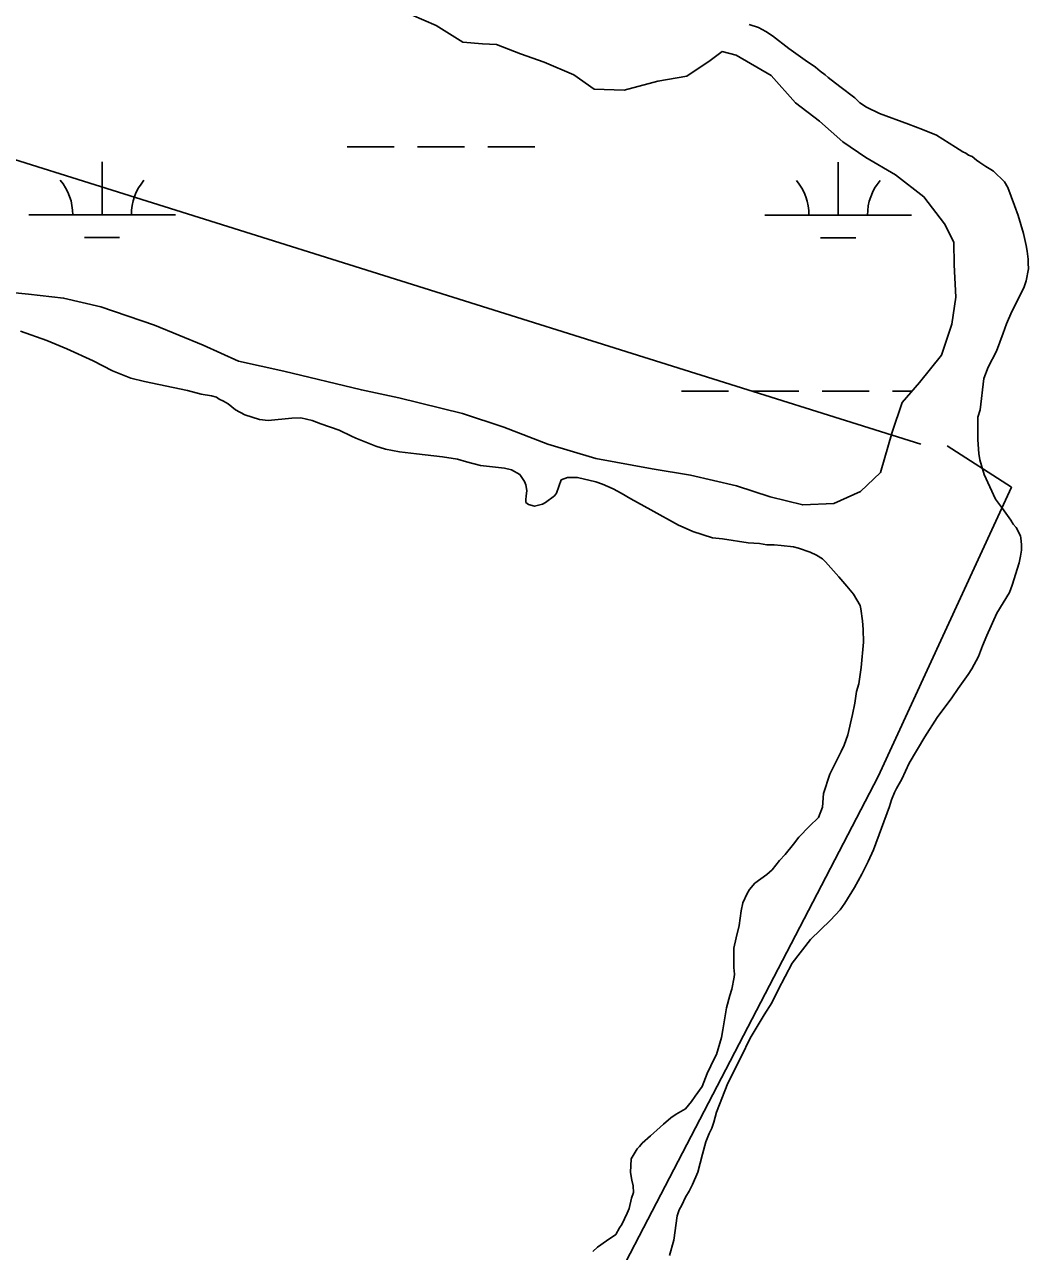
# Model space of a CAD drawing. Extents: x 3245246 to 3283090, y 806824 to 832173.
# Drawn here: x 3263911 to 3264595, y 816493 to 817329 of the extents above; entities that cross this region are included whole.
import ezdxf

# ---------------------------------------------------------------- set-up
doc = ezdxf.new("R2010")
doc.units = 0
for name, color, linetype in [('V-SITE-VEGE', 7, 'Continuous'), ('V-TOPO-SHOR', 7, 'Continuous'), ('V-WETL-SWMP', 7, 'Continuous')]:
    doc.layers.add(name, color=color, linetype=linetype)

msp = doc.modelspace()

# ---------------------------------------------------------------- linework, layer by layer
at = {"layer": 'V-SITE-VEGE'}
for p, q in [((3264404.51, 817329.44), (3264410.89, 817327.46)), ((3264410.89, 817327.46), (3264416.05, 817324.65)), ((3264416.05, 817324.65), (3264420.6, 817321.63)), ((3264420.6, 817321.63), (3264431.56, 817313.14)), ((3264431.56, 817313.14), (3264442.72, 817305.26)), ((3264442.72, 817305.26), (3264449.95, 817300.43)), ((3264449.95, 817300.43), (3264453.06, 817297.59)), ((3264453.06, 817297.59), (3264456.37, 817295.17)), ((3264456.37, 817295.17), (3264458.44, 817293.34)), ((3264458.44, 817293.34), (3264466.5, 817287.28)), ((3264466.5, 817287.28), (3264476.64, 817279.4)), ((3264476.64, 817279.4), (3264480.17, 817276.16)), ((3264480.17, 817276.16), (3264484.71, 817273.13)), ((3264484.71, 817273.13), (3264493.58, 817268.72)), ((3264493.58, 817268.72), (3264513.34, 817261.56)), ((3264513.34, 817261.56), (3264522.82, 817257.97)), ((3264522.82, 817257.97), (3264532.29, 817253.98)), ((3264532.29, 817253.98), (3264545.3, 817245.93)), ((3264545.3, 817245.93), (3264550.26, 817242.7)), ((3264550.26, 817242.7), (3264552.32, 817241.7)), ((3264552.32, 817241.7), (3264554.18, 817240.49)), ((3264554.18, 817240.49), (3264556.65, 817239.49)), ((3264556.65, 817239.49), (3264559.55, 817237.06)), ((3264559.55, 817237.06), (3264561.83, 817235.45)), ((3264561.83, 817235.45), (3264565.96, 817232.62)), ((3264565.96, 817232.62), (3264569.47, 817230.61)), ((3264569.47, 817230.61), (3264571.12, 817229.4)), ((3264571.12, 817229.4), (3264578.79, 817222.31)), ((3264578.79, 817222.31), (3264580.88, 817218.43)), ((3264580.88, 817218.43), (3264585.53, 817206.18)), ((3264585.53, 817206.18), (3264588.07, 817199.24)), ((3264588.07, 817199.24), (3264591.69, 817186.98)), ((3264591.69, 817186.98), (3264593.43, 817178.8)), ((3264593.43, 817178.8), (3264594.08, 817174.91)), ((3264594.08, 817174.91), (3264594.76, 817169.58)), ((3264595.04, 817162.82), (3264593.49, 817154.81)), ((3264594.76, 817169.58), (3264594.79, 817166.71)), ((3264594.79, 817166.71), (3264595.04, 817162.82)), ((3264593.49, 817154.81), (3264592.9, 817152.75)), ((3264590.1, 817146.36), (3264583.68, 817133.78)), ((3264592.1, 817150.69), (3264590.1, 817146.36)), ((3264592.9, 817152.75), (3264592.1, 817150.69)), ((3264583.68, 817133.78), (3264580.08, 817125.33)), ((3263925.86, 817114.09), (3263907.75, 817120.45)), ((3264580.08, 817125.33), (3264577.69, 817119.15)), ((3263939.46, 817108.3), (3263925.86, 817114.09)), ((3264577.69, 817119.15), (3264573.32, 817106.8)), ((3263957.39, 817100.09), (3263939.46, 817108.3)), ((3264573.32, 817106.8), (3264567.49, 817095.86)), ((3263970.6, 817093.27), (3263957.39, 817100.09)), ((3264567.49, 817095.86), (3264564.51, 817088.04)), ((3263983.16, 817088.48), (3263970.6, 817093.27)), ((3263992.41, 817086.13), (3263983.16, 817088.48)), ((3264564.51, 817088.04), (3264562.08, 817066.69)), ((3264021.8, 817079.9), (3263992.41, 817086.13)), ((3264031.06, 817077.54), (3264021.8, 817079.9)), ((3264038.04, 817076.39), (3264031.06, 817077.54)), ((3264041.54, 817075.4), (3264038.04, 817076.39)), ((3264043.2, 817073.99), (3264041.54, 817075.4)), ((3264046.29, 817072.79), (3264043.2, 817073.99)), ((3264049.38, 817070.77), (3264046.29, 817072.79)), ((3264054.35, 817066.73), (3264049.38, 817070.77)), ((3264060.75, 817063.31), (3264054.35, 817066.73)), ((3264070.83, 817060.15), (3264060.75, 817063.31)), ((3264560.49, 817061.75), (3264560.46, 817046.37)), ((3264562.08, 817066.69), (3264560.49, 817061.75)), ((3264076.79, 817059.6), (3264070.83, 817060.15)), ((3264092.76, 817061.21), (3264076.79, 817059.6)), ((3264098.91, 817061.28), (3264092.76, 817061.21)), ((3264106.72, 817059.52), (3264098.91, 817061.28)), ((3264112.69, 817057.34), (3264106.72, 817059.52)), ((3264125.05, 817052.96), (3264112.69, 817057.34)), ((3264133.5, 817048.75), (3264125.05, 817052.96)), ((3264136.39, 817047.55), (3264133.5, 817048.75)), ((3264150.19, 817041.97), (3264136.39, 817047.55)), ((3264560.46, 817046.37), (3264561.18, 817036.94)), ((3264156.77, 817039.99), (3264150.19, 817041.97)), ((3264166.23, 817038.25), (3264156.77, 817039.99)), ((3264177.72, 817036.74), (3264166.23, 817038.25)), ((3264195.59, 817034.68), (3264177.72, 817036.74)), ((3264561.18, 817036.94), (3264561.85, 817032.64)), ((3264205.86, 817033.16), (3264195.59, 817034.68)), ((3264211.82, 817031.38), (3264205.86, 817033.16)), ((3264221.49, 817028.82), (3264211.82, 817031.38)), ((3264237.71, 817026.95), (3264221.49, 817028.82)), ((3264561.85, 817032.64), (3264564.83, 817022.63)), ((3264242.65, 817025.78), (3264237.71, 817026.95)), ((3264248.22, 817022.77), (3264242.65, 817025.78)), ((3264251.55, 817017.88), (3264248.22, 817022.77)), ((3264280.84, 817020.67), (3264276.35, 817018.98)), ((3264287.61, 817020.74), (3264280.84, 817020.67)), ((3264300.16, 817017.61), (3264287.61, 817020.74)), ((3264564.83, 817022.63), (3264572.6, 817005.9)), ((3264252.4, 817015.64), (3264251.55, 817017.88)), ((3264253.06, 817011.75), (3264252.4, 817015.64)), ((3264252.69, 817007.85), (3264253.06, 817011.75)), ((3264276.35, 817018.98), (3264273.38, 817009.92)), ((3264304.68, 817016.02), (3264300.16, 817017.61)), ((3264311.89, 817013.02), (3264304.68, 817016.02)), ((3264317.46, 817010.01), (3264311.89, 817013.02)), ((3264252.3, 817005.59), (3264252.69, 817007.85)), ((3264252.33, 817003.54), (3264252.3, 817005.59)), ((3264254.19, 817002.33), (3264252.33, 817003.54)), ((3264265.86, 817003.69), (3264263.62, 817002.43)), ((3264271.96, 817008.27), (3264265.86, 817003.69)), ((3264273.38, 817009.92), (3264271.96, 817008.27)), ((3264323.86, 817006.19), (3264317.46, 817010.01)), ((3264337.69, 816998.55), (3264323.86, 817006.19)), ((3264572.6, 817005.9), (3264577.39, 816999.6)), ((3264258.3, 817001.14), (3264254.19, 817002.33)), ((3264263.62, 817002.43), (3264258.3, 817001.14)), ((3264356.47, 816988.1), (3264337.69, 816998.55)), ((3264577.39, 816999.6), (3264583.02, 816991.66)), ((3264359.56, 816986.9), (3264356.47, 816988.1)), ((3264366.15, 816983.9), (3264359.56, 816986.9)), ((3264583.02, 816991.66), (3264584.69, 816988.81)), ((3264584.69, 816988.81), (3264586.56, 816986.58)), ((3264586.56, 816986.58), (3264589.5, 816980.87)), ((3264379.73, 816979.54), (3264366.15, 816983.9)), ((3264386.51, 816978.8), (3264379.73, 816979.54)), ((3264403.97, 816976.12), (3264386.51, 816978.8)), ((3264589.5, 816980.87), (3264590.15, 816977.39)), ((3264411.56, 816975.59), (3264403.97, 816976.12)), ((3264416.7, 816974.83), (3264411.56, 816975.59)), ((3264421.62, 816974.68), (3264416.7, 816974.83)), ((3264426.34, 816974.32), (3264421.62, 816974.68)), ((3264434.96, 816973.39), (3264426.34, 816974.32)), ((3264438.26, 816972.4), (3264434.96, 816973.39)), ((3264446.28, 816969.83), (3264438.26, 816972.4)), ((3264450.61, 816967.62), (3264446.28, 816969.83)), ((3264590.22, 816971.03), (3264589.65, 816966.93)), ((3264590.15, 816977.39), (3264590.39, 816974.52)), ((3264590.39, 816974.52), (3264590.22, 816971.03)), ((3264454.53, 816965.21), (3264450.61, 816967.62)), ((3264456.61, 816963.18), (3264454.53, 816965.21)), ((3264465.75, 816953.03), (3264456.61, 816963.18)), ((3264588.68, 816962.4), (3264583.93, 816947.18)), ((3264589.65, 816966.93), (3264588.68, 816962.4)), ((3264471.15, 816946.53), (3264465.75, 816953.03)), ((3264475.73, 816941.04), (3264471.15, 816946.53)), ((3264583.93, 816947.18), (3264582.14, 816942.23)), ((3264480.32, 816933.3), (3264475.73, 816941.04)), ((3264582.14, 816942.23), (3264573.48, 816928.19)), ((3264480.76, 816931.05), (3264480.32, 816933.3)), ((3264481.88, 816922.86), (3264480.76, 816931.05)), ((3264573.48, 816928.19), (3264566.67, 816912.94)), ((3264482.35, 816917.12), (3264481.88, 816922.86)), ((3264482.65, 816908.31), (3264482.35, 816917.12)), ((3264566.67, 816912.94), (3264563.68, 816905.94)), ((3264481, 816891.07), (3264482.65, 816908.31)), ((3264563.68, 816905.94), (3264560.89, 816898.73)), ((3264560.89, 816898.73), (3264556.47, 816890.27)), ((3264479.48, 816879.98), (3264481, 816891.07)), ((3264553.85, 816886.35), (3264547.19, 816876.84)), ((3264556.47, 816890.27), (3264553.85, 816886.35)), ((3264477.9, 816874.83), (3264479.48, 816879.98)), ((3264476.56, 816866.82), (3264477.9, 816874.83)), ((3264542.75, 816870.43), (3264532.85, 816856.99)), ((3264547.19, 816876.84), (3264542.75, 816870.43)), ((3264475, 816859.01), (3264476.56, 816866.82)), ((3264471.88, 816845.24), (3264475, 816859.01)), ((3264532.85, 816856.99), (3264524.39, 816843.77)), ((3264469.29, 816838.23), (3264471.88, 816845.24)), ((3264467.29, 816833.91), (3264469.29, 816838.23)), ((3264524.39, 816843.77), (3264513.72, 816825.81)), ((3264459.67, 816818.44), (3264467.29, 816833.91)), ((3264513.72, 816825.81), (3264508.72, 816815.09)), ((3264455.31, 816805.27), (3264459.67, 816818.44)), ((3264508.72, 816815.09), (3264505.1, 816808.7)), ((3264454.59, 816795.83), (3264455.31, 816805.27)), ((3264503.69, 816805.81), (3264501.7, 816800.87)), ((3264505.1, 816808.7), (3264503.69, 816805.81)), ((3264452, 816788.83), (3264454.59, 816795.83)), ((3264500.31, 816796.34), (3264489.36, 816766.89)), ((3264501.7, 816800.87), (3264500.31, 816796.34)), ((3264445.71, 816783.01), (3264452, 816788.83)), ((3264438.42, 816775.55), (3264445.71, 816783.01)), ((3264429.11, 816763.76), (3264434.78, 816770.79)), ((3264434.78, 816770.79), (3264438.42, 816775.55)), ((3264425.27, 816759.61), (3264429.11, 816763.76)), ((3264489.36, 816766.89), (3264485.77, 816758.86)), ((3264416.76, 816750.08), (3264420.21, 816753.2)), ((3264420.21, 816753.2), (3264425.27, 816759.61)), ((3264485.77, 816758.86), (3264481.35, 816750.19)), ((3264404.78, 816739.9), (3264408.42, 816744.04)), ((3264408.42, 816744.04), (3264416.76, 816750.08)), ((3264481.35, 816750.19), (3264476.33, 816741.11)), ((3264400.37, 816730.62), (3264403.17, 816737.01)), ((3264403.17, 816737.01), (3264404.78, 816739.9)), ((3264476.33, 816741.11), (3264469.88, 816730.58)), ((3264399.2, 816725.28), (3264400.37, 816730.62)), ((3264469.88, 816730.58), (3264466.66, 816725.83)), ((3264397.88, 816715.22), (3264399.2, 816725.28)), ((3264459.97, 816718.79), (3264446.38, 816705.71)), ((3264466.66, 816725.83), (3264459.97, 816718.79)), ((3264395.72, 816706.79), (3264397.88, 816715.22)), ((3264394.15, 816699.8), (3264395.72, 816706.79)), ((3264446.38, 816705.71), (3264434.05, 816689.58)), ((3264394.1, 816686.67), (3264394.21, 816694.47)), ((3264394.21, 816694.47), (3264394.15, 816699.8)), ((3264394.56, 816682.17), (3264394.1, 816686.67)), ((3264434.05, 816689.58), (3264424.41, 816671.43)), ((3264392.83, 816671.89), (3264394.37, 816680.11)), ((3264394.37, 816680.11), (3264394.56, 816682.17)), ((3264391.44, 816667.57), (3264392.83, 816671.89)), ((3264424.41, 816671.43), (3264420, 816662.56)), ((3264389.07, 816659.14), (3264391.44, 816667.57)), ((3264420, 816662.56), (3264414.76, 816654.3)), ((3264386.78, 816644.14), (3264389.07, 816659.14)), ((3264414.76, 816654.3), (3264405.3, 816638.4)), ((3264385.82, 816638.8), (3264386.78, 816644.14)), ((3264382.46, 816627.28), (3264385.82, 816638.8)), ((3264405.3, 816638.4), (3264399.09, 816625.62)), ((3264381.05, 816624.8), (3264382.46, 816627.28)), ((3264376.04, 816614.29), (3264381.05, 816624.8)), ((3264399.09, 816625.62), (3264390.06, 816607.68)), ((3264372.66, 816605.43), (3264376.04, 816614.29)), ((3264367.81, 816599.02), (3264372.66, 816605.43)), ((3264390.06, 816607.68), (3264382.29, 816587.9)), ((3264361.14, 816590.33), (3264365.39, 816595.3)), ((3264365.39, 816595.3), (3264367.81, 816599.02)), ((3264351.16, 816584.07), (3264354.82, 816586.57)), ((3264354.82, 816586.57), (3264361.14, 816590.33)), ((3264382.29, 816587.9), (3264380.52, 816581.12)), ((3264337.35, 816571.82), (3264343.85, 816577.84)), ((3264343.85, 816577.84), (3264346.29, 816579.71)), ((3264346.29, 816579.71), (3264351.16, 816584.07)), ((3264379.13, 816577), (3264377.32, 816573.49)), ((3264380.52, 816581.12), (3264379.13, 816577)), ((3264331.67, 816566.83), (3264337.35, 816571.82)), ((3264377.32, 816573.49), (3264375.13, 816567.73)), ((3264324.2, 816556.29), (3264328.23, 816562.9)), ((3264328.23, 816562.9), (3264329.85, 816564.56)), ((3264329.85, 816564.56), (3264331.67, 816566.83)), ((3264375.13, 816567.73), (3264372.76, 816559.3)), ((3264323.69, 816546.85), (3264324.2, 816556.29)), ((3264372.76, 816559.3), (3264369.62, 816547.16)), ((3264324.57, 816541.73), (3264323.69, 816546.85)), ((3264369.62, 816547.16), (3264366.02, 816538.71)), ((3264325.43, 816537.85), (3264324.57, 816541.73)), ((3264325.69, 816533.14), (3264325.43, 816537.85)), ((3264366.02, 816538.71), (3264363.61, 816534.18)), ((3264322.73, 816522.23), (3264324.5, 816529.43)), ((3264324.5, 816529.43), (3264325.69, 816533.14)), ((3264361.2, 816530.05), (3264358.8, 816524.69)), ((3264363.61, 816534.18), (3264361.2, 816530.05)), ((3264317.73, 816511.51), (3264321.54, 816519.15)), ((3264321.54, 816519.15), (3264322.73, 816522.23)), ((3264356.99, 816521.39), (3264355.6, 816517.27)), ((3264358.8, 816524.69), (3264356.99, 816521.39)), ((3264316.32, 816509.04), (3264317.73, 816511.51)), ((3264355.6, 816517.27), (3264353.33, 816500.64)), ((3264307.4, 816500.32), (3264313.7, 816504.7)), ((3264313.7, 816504.7), (3264316.32, 816509.04)), ((3264298.05, 816493.04), (3264301.29, 816495.95)), ((3264301.29, 816495.95), (3264307.4, 816500.32)), ((3264353.33, 816500.64), (3264350.37, 816490.35))]:
    msp.add_line(p, q, dxfattribs=at)
at = {"layer": 'V-TOPO-SHOR'}
for points in [[(3264521.67, 817043.38), (3262828.44, 817575.4), (3263027.99, 818305.83), (3263044.63, 818388.83)], [(3264160.49, 816178.37), (3264492.59, 816816.81), (3264583.45, 817013.98), (3264539.64, 817042.17)]]:
    msp.add_lwpolyline(points, dxfattribs=at)
at = {"layer": 'V-WETL-SWMP'}
for p, q in [((3264130.52, 817246.12), (3264162.52, 817246.1)), ((3264178.52, 817246.1), (3264210.52, 817246.08)), ((3264226.52, 817246.08), (3264258.52, 817246.06)), ((3263963.43, 817199.76), (3263963.45, 817235.76)), ((3264465.34, 817199.54), (3264465.36, 817235.54)), ((3263913.43, 817199.78), (3264013.43, 817199.74)), ((3264415.34, 817199.56), (3264515.34, 817199.52)), ((3263951.43, 817184.34), (3263975.43, 817184.33)), ((3264453.33, 817184.12), (3264477.33, 817184.11)), ((3264358.44, 817079.52), (3264390.44, 817079.5)), ((3264406.44, 817079.5), (3264438.44, 817079.48)), ((3264454.44, 817079.48), (3264486.44, 817079.46)), ((3264502.44, 817079.46), (3264515.46, 817079.45))]:
    msp.add_line(p, q, dxfattribs=at)
msp.add_lwpolyline([(3264165.92, 817339.68), (3264191.26, 817328.69), (3264209.43, 817317.41), (3264222.77, 817316.33), (3264232.42, 817315.82), (3264248.69, 817309.44), (3264264.75, 817303.68), (3264285.15, 817295.09), (3264298.99, 817285.4), (3264319.3, 817284.81), (3264342.4, 817290.81), (3264362.05, 817294.31), (3264377.93, 817304.95), (3264386.27, 817310.99), (3264395.73, 817308.63), (3264419.67, 817294.75), (3264436.28, 817276.07), (3264452.62, 817263.54), (3264468.37, 817249.37), (3264484.07, 817238.88), (3264504.5, 817227.01), (3264523.74, 817212.05), (3264537.89, 817193.55), (3264544.18, 817181.11), (3264544.36, 817165.53), (3264545.63, 817143.6), (3264542.76, 817125.11), (3264535.82, 817104.12), (3264520.65, 817085.49), (3264508.91, 817071.83), (3264502.17, 817051.45), (3264494.07, 817024.09), (3264480.47, 817011.02), (3264462.32, 817002.82), (3264441.21, 817001.96), (3264419, 817007.46), (3264395.95, 817014.99), (3264364.7, 817022.23), (3264338.6, 817026.65), (3264300.18, 817033.6), (3264267.47, 817043.28), (3264237.4, 817055.04), (3264209.2, 817064.36), (3264165.81, 817074.95), (3264140.32, 817080.41), (3264087.48, 817093.14), (3264056.44, 817099.97), (3264032.32, 817110.98), (3263999.16, 817124.55), (3263962.72, 817137.06), (3263937.23, 817142.92), (3263913.2, 817145.73), (3263885.7, 817148.29)], dxfattribs=at)
for centre, start, end in [((3263908.19, 817200.26), 359.20319, 40.74684), ((3264018.68, 817200.21), 139.20318, 180.74684), ((3264410.1, 817200.04), 359.20319, 40.74684), ((3264520.58, 817199.99), 139.20318, 180.74684)]:
    msp.add_arc(centre, 35.25, start, end, dxfattribs=at)

doc.saveas('drawing.dxf')
